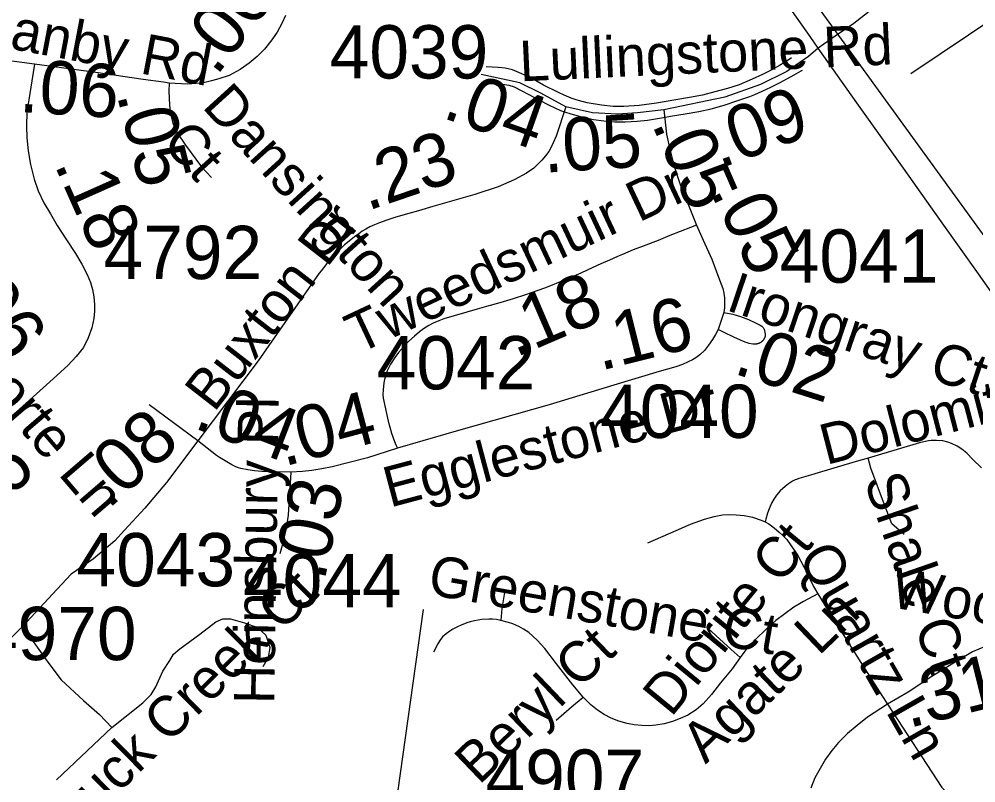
# Model space of a CAD drawing. Extents: x 1383679 to 1536984, y 460658 to 651027.
# Drawn here: x 1438104 to 1440347, y 478063 to 479854 of the extents above; entities that cross this region are included whole.
import ezdxf

# ---------------------------------------------------------------- set-up
doc = ezdxf.new("R2010")
doc.units = 0
for name, color, linetype in [('Default', 7, 'Continuous'), ('Exist Boundary Political City Limit New', 7, 'Continuous'), ('Exist Road Non-System Type 51', 7, 'Continuous'), ('Exist Road Non-System Type 51 Label', 7, 'Continuous'), ('Exist Road Secondary Mileage Hundredths English Label', 7, 'Continuous'), ('Exist Road Secondary Type 51 Attributed', 7, 'Continuous'), ('Exist Road Secondary Type 51 Label', 7, 'Continuous'), ('Exist Road Secondary Type 51 Number Label', 7, 'Continuous'), ('Exist Utilities Electrical Transmission Line', 7, 'Continuous'), ('Map Preparation Boundary City Limit Buffer Line', 7, 'Continuous')]:
    doc.layers.add(name, color=color, linetype=linetype)

msp = doc.modelspace()

# ---------------------------------------------------------------- linework, layer by layer
at = {"layer": 'Default'}
msp.add_lwpolyline([(1441312.6, 477738.3), (1440841.1, 478613.6), (1440494.9, 479168.9), (1438643.9, 481722.4), (1438571.1, 481863), (1438528.9, 482013), (1439066.9, 482218.1), (1438964.6, 482336), (1438946.5, 482410.8), (1438821.4, 482633.1), (1438711.2, 482746.7), (1438617.9, 482971.1), (1438423.8, 483045.8), (1438419.2, 483089.7), (1438418.1, 483095.9)], dxfattribs=at)
at = {"layer": 'Exist Boundary Political City Limit New'}
msp.add_lwpolyline([(1441312.6, 477738.3), (1440841.1, 478613.6), (1440494.9, 479168.9), (1438643.9, 481722.4), (1438571.1, 481863), (1438528.9, 482013), (1439066.9, 482218.1), (1438964.6, 482336), (1438946.5, 482410.8), (1438821.4, 482633.1), (1438711.2, 482746.7), (1438617.9, 482971.1), (1438423.8, 483045.8), (1438419.2, 483089.7), (1438418.1, 483095.9)], dxfattribs=at)
at = {"layer": 'Exist Road Non-System Type 51'}
for p, q in [((1440542.6, 479960.1), (1440194.6, 479725.8)), ((1438523, 478864.7), (1438409, 478949.8))]:
    msp.add_line(p, q, dxfattribs=at)
for points in [[(1439977.4, 479786.9), (1440017.6, 479814.8), (1440061.2, 479844.9), (1440129.2, 479898.2), (1440167.8, 479929.2), (1440209.1, 479958.8), (1440241.9, 479976.7), (1440270.1, 479990.8), (1440295.9, 480000.8), (1440323.4, 480009.9), (1440356.6, 480018.2), (1440385.6, 480022.3), (1440400.6, 480024.8)], [(1439915.2, 479763.1), (1439907.5, 479757.7), (1439886.7, 479745.7), (1439867.4, 479734.7), (1439846.7, 479724), (1439822.9, 479713.7), (1439792.3, 479700.5), (1439764.8, 479691.9), (1439735.6, 479683.4), (1439706.4, 479676.1), (1439675.6, 479670.4), (1439643.6, 479665.3), (1439598.2, 479656.9), (1439557.6, 479651.3), (1439521.9, 479649.2), (1439496.6, 479649.5), (1439469.9, 479652.4), (1439436, 479658.2), (1439415.9, 479663.1), (1439410.5, 479664.6), (1439398.6, 479669.2), (1439381.8, 479675.7), (1439368.5, 479681.9), (1439333.7, 479699.3), (1439304, 479716.4), (1439282.6, 479726.1), (1439261, 479735.2), (1439243.9, 479738.9), (1439226.9, 479740.8), (1439198.7, 479742.3)], [(1439197.4, 479703.9), (1439212.2, 479704), (1439233.8, 479702.8), (1439252.6, 479699.2), (1439265, 479695.1), (1439281.1, 479687.2), (1439298.9, 479677.8), (1439322.5, 479665.1), (1439347.2, 479652.2), (1439373.6, 479640.1), (1439382, 479636.9), (1439383.1, 479636.5), (1439397.7, 479631.9), (1439429.1, 479623.4), (1439450.4, 479618.7), (1439475.3, 479615.4), (1439500.7, 479613.3), (1439525.4, 479613.1), (1439552.9, 479614.6), (1439577.8, 479617.4), (1439614.8, 479623.7), (1439631.1, 479626.4), (1439665.7, 479632), (1439698, 479637.8), (1439727, 479644), (1439757.3, 479652.2), (1439789.5, 479663.1), (1439817.7, 479672.9), (1439829.2, 479677.6), (1439846.6, 479684.9), (1439866.3, 479694.3), (1439888.2, 479705.7), (1439921.1, 479723.6), (1439937.7, 479732.8), (1439940.7, 479734.7)], [(1439850.8, 479127.2), (1439853.7, 479115.1), (1439853.7, 479114.7), (1439853.7, 479114.3), (1439853.6, 479113.9), (1439853.6, 479113.5), (1439853.6, 479113), (1439853.5, 479112.6), (1439853.5, 479112.2), (1439853.4, 479111.8), (1439853.3, 479111.4), (1439853.2, 479111), (1439853.1, 479110.6), (1439853.1, 479110.2), (1439853, 479109.8), (1439852.8, 479109.4), (1439852.7, 479109), (1439852.6, 479108.6), (1439852.5, 479108.2), (1439852.3, 479107.8), (1439852.2, 479107.4), (1439852, 479107), (1439851.9, 479106.6), (1439851.7, 479106.2), (1439851.6, 479105.8), (1439851.4, 479105.5), (1439851.2, 479105.1), (1439851, 479104.7), (1439850.8, 479104.3), (1439850.6, 479104), (1439850.4, 479103.6), (1439850.2, 479103.3), (1439850, 479102.9), (1439849.7, 479102.6), (1439849.5, 479102.2), (1439849.3, 479101.9), (1439849, 479101.5), (1439848.8, 479101.2), (1439848.5, 479100.9), (1439848.2, 479100.5), (1439848, 479100.2), (1439847.7, 479099.9), (1439847.4, 479099.6), (1439847.1, 479099.3), (1439846.8, 479099), (1439846.5, 479098.7), (1439846.2, 479098.4), (1439845.9, 479098.1), (1439845.6, 479097.8), (1439845.3, 479097.6), (1439845, 479097.3), (1439844.7, 479097), (1439844.3, 479096.8), (1439844, 479096.5), (1439843.7, 479096.3), (1439843.3, 479096), (1439843, 479095.8), (1439842.6, 479095.6), (1439842.3, 479095.4), (1439841.9, 479095.2), (1439841.6, 479094.9), (1439841.2, 479094.7), (1439840.8, 479094.5), (1439840.4, 479094.4), (1439840.1, 479094.2), (1439839.7, 479094), (1439839.3, 479093.8), (1439838.9, 479093.7), (1439838.5, 479093.5), (1439838.2, 479093.4), (1439837.8, 479093.2), (1439837.4, 479093.1), (1439837, 479093), (1439836.6, 479092.8), (1439836.2, 479092.7), (1439835.8, 479092.6), (1439835.4, 479092.5), (1439835, 479092.4), (1439834.5, 479092.3), (1439834.1, 479092.2), (1439833.7, 479092.2), (1439833.3, 479092.1), (1439832.9, 479092.1), (1439832.5, 479092), (1439832.1, 479092), (1439831.6, 479091.9), (1439831.2, 479091.9), (1439830.8, 479091.9), (1439830.4, 479091.9), (1439824.6, 479092), (1439816, 479093.6), (1439808.5, 479095.4), (1439802.7, 479097.9), (1439795.3, 479100.9), (1439779.5, 479108.1), (1439757, 479119.2), (1439742.8, 479126.1)], [(1440360.4, 478801.3), (1440340.2, 478821.5), (1440326, 478836.1), (1440314.2, 478845.1), (1440303.4, 478852.4), (1440290.6, 478858.4), (1440281.3, 478861.7), (1440269.7, 478864.7), (1440254.9, 478866), (1440242.6, 478865.8), (1440236, 478864.8), (1440225.4, 478862.7), (1440215.3, 478860.4), (1440170.8, 478846.6), (1440095, 478824.5)], [(1440095, 478824.5), (1440066.4, 478816.1), (1439969.9, 478787.7), (1439959.5, 478784.7), (1439932, 478776.3), (1439926.6, 478774.6), (1439923.7, 478773.4), (1439917.4, 478770.4), (1439907.7, 478763.7), (1439900.2, 478757.9), (1439888.5, 478747.6), (1439879.7, 478737.2), (1439873.4, 478728.4), (1439868.4, 478718.7), (1439862.5, 478705.8), (1439858.8, 478694.9), (1439854.6, 478681.5), (1439853.1, 478675)], [(1440179.2, 478645.4), (1440150.4, 478670.2), (1440130.6, 478720.9), (1440101.4, 478801), (1440095, 478824.5)], [(1439578.4, 478625.4), (1439644.3, 478654.7), (1439678.6, 478669.7), (1439710.9, 478681.3), (1439733.7, 478687.8), (1439753, 478691.4), (1439769.8, 478692.1), (1439785.2, 478691.7), (1439803.9, 478689.9), (1439823.3, 478685.6), (1439843.9, 478678.6), (1439853.1, 478675)], [(1439853.1, 478675), (1439861.9, 478670.2), (1439874.7, 478661), (1439886.2, 478650.5), (1439894.6, 478643), (1439903.8, 478633.3), (1439913, 478621), (1439929.7, 478595.9), (1439951, 478556), (1439966.8, 478523.2), (1439976.9, 478506.3)], [(1438328.5, 478630.2), (1438278.1, 478588.2), (1438225.7, 478552.1), (1438182.4, 478505.1), (1438111.9, 478429.2)], [(1439243.2, 478513.7), (1439236.1, 478471.3), (1439233.2, 478443.6)], [(1439976.9, 478506.3), (1439943.2, 478487.7), (1439920.6, 478474.4), (1439899.1, 478459.3), (1439878.5, 478443.4), (1439856.4, 478423.8), (1439830.6, 478398.9), (1439805.4, 478371.2), (1439795.1, 478356.9)], [(1439976.9, 478506.3), (1440000, 478467.5), (1440081.8, 478339), (1440127, 478267.2), (1440140.4, 478246.8)], [(1438321.5, 478192.3), (1438393.7, 478250.2), (1438413.6, 478270.1), (1438424.5, 478288.1), (1438440.7, 478324.3), (1438457, 478349.6), (1438466, 478364.1), (1438480.5, 478376.7), (1438527.4, 478411.1), (1438565.4, 478440), (1438581.6, 478447.2), (1438599.7, 478447.2), (1438632.2, 478438.2), (1438662.9, 478427.3), (1438682.8, 478409.3), (1438691.8, 478380.3), (1438688.2, 478356.8), (1438675.6, 478335.1)], [(1439233.2, 478443.6), (1439223.1, 478445.6), (1439213.7, 478446.6), (1439205.3, 478446.9), (1439189, 478446), (1439171.4, 478443), (1439161.3, 478440.4), (1439153.6, 478438.2), (1439140.2, 478432.8), (1439133.1, 478429.6), (1439120.9, 478423), (1439114, 478418.5), (1439105, 478412.1), (1439097, 478405.4), (1439090.6, 478396.2), (1439085.9, 478388.6), (1439075.8, 478368.8)], [(1439426.5, 478263.7), (1439402.5, 478292.5), (1439364.4, 478341.7), (1439336.9, 478377.4), (1439318.6, 478397.4), (1439298.9, 478415.5), (1439286.5, 478423.4), (1439275.9, 478429.4), (1439261.8, 478435.3), (1439251.8, 478439.1), (1439233.6, 478443.5), (1439233.2, 478443.6)], [(1438111.9, 478429.2), (1437974.6, 478293.6)], [(1438111.9, 478429.2), (1438171.5, 478346), (1438202.2, 478304.4), (1438254.6, 478255.6), (1438292.6, 478223), (1438321.5, 478192.3)], [(1439719.8, 478424.8), (1439773.9, 478375.3), (1439795.1, 478356.9)], [(1439795.1, 478356.9), (1439775.8, 478330.1), (1439748.9, 478297.2), (1439727.2, 478270), (1439707.6, 478248.2), (1439691.3, 478234.1), (1439671.7, 478221.6), (1439654.4, 478213.2), (1439636.1, 478206.5), (1439616.5, 478201.4), (1439596.8, 478198.2), (1439581, 478196.7), (1439564.3, 478196.9), (1439546.5, 478198.8), (1439529.9, 478201.8), (1439510.5, 478207.4), (1439492.5, 478214.5), (1439475.9, 478222.7), (1439460.1, 478233.4), (1439444.4, 478245.3), (1439427, 478263.1), (1439426.5, 478263.7)], [(1439363.1, 478210), (1439399.4, 478241), (1439426.5, 478263.7)], [(1440140.4, 478246.8), (1440267.4, 478051.8), (1440310.9, 478009.5)], [(1438321.5, 478192.3), (1438191.4, 478069.4)]]:
    msp.add_lwpolyline(points, dxfattribs=at)
at = {"layer": 'Exist Road Secondary Type 51 Attributed'}
for points in [[(1439978, 479786.1), (1439958.7, 479813.6), (1439838.8, 479984.5), (1439619.8, 480293.1), (1439532.9, 480424.8), (1439486.3, 480484.8)], [(1438728.4, 479863), (1438720.2, 479843.9), (1438709.1, 479823.5), (1438694.2, 479802.6), (1438679.6, 479783.7), (1438662.4, 479766.5), (1438643.3, 479750.6), (1438622, 479735.8), (1438596.2, 479722.2), (1438572.4, 479713.9), (1438555.2, 479709.2), (1438536.5, 479704.9), (1438519.3, 479703.1), (1438498.6, 479701.4), (1438455.4, 479704.4)], [(1438140, 479748.5), (1438075, 479757.2), (1438054.2, 479759.9), (1437928.4, 479777.7), (1437818.8, 479794)], [(1439978, 479786.1), (1439954.6, 479766.4), (1439903.8, 479731.2), (1439842.2, 479701.3), (1439758.8, 479671.4), (1439615.5, 479641.5)], [(1441228.3, 477993), (1441199.7, 478042.6), (1441154.3, 478113.9), (1441109.6, 478181.6), (1441067.5, 478241.8), (1441019, 478311.4), (1440947.6, 478418.7), (1440928.9, 478445), (1440884, 478508), (1440877.7, 478516.9), (1440807.9, 478615.6), (1440740.8, 478710.3), (1440695.8, 478768.3), (1440609.3, 478885.9), (1440512.4, 479026.9), (1440427.7, 479151.4), (1440353.7, 479256.9), (1440264.5, 479382), (1440177.7, 479505), (1440068.1, 479657.8), (1439978, 479786.1)], [(1438140, 479748.5), (1438133.3, 479709.8), (1438126.8, 479665.1), (1438122.1, 479636.9), (1438121, 479603.2), (1438122.1, 479575.7), (1438124.7, 479545.6), (1438130.3, 479513.6), (1438138.9, 479478.9), (1438148.8, 479451.6), (1438161.7, 479423.1), (1438177.1, 479397.3), (1438193, 479370), (1438214.9, 479336.5), (1438236.4, 479304.2), (1438251.3, 479279.3), (1438263.7, 479254.8), (1438271.1, 479236.7), (1438275.6, 479219.7), (1438279.2, 479202.8), (1438280.9, 479184.9), (1438280.5, 479169), (1438278.8, 479151.8), (1438274.5, 479130.1), (1438265.7, 479106.3), (1438254.7, 479084.3), (1438238, 479062.8), (1438218.2, 479041.4), (1438176.1, 479003.5), (1438089.5, 478925.1)], [(1438455.4, 479704.4), (1438442.3, 479706.4), (1438394.8, 479713), (1438283.7, 479729.3), (1438186.1, 479742.4), (1438140, 479748.5)], [(1439385.9, 479648.9), (1439327.2, 479680.2), (1439278.2, 479704.9), (1439187.6, 479724.2)], [(1438455.4, 479704.4), (1438455.1, 479685), (1438456.4, 479652.8), (1438458.8, 479632.1), (1438464.4, 479610.2), (1438474.5, 479587.7), (1438493.8, 479558.4), (1438531.9, 479507.9), (1438554.7, 479482.5)], [(1439385.9, 479648.9), (1439363.5, 479579.4), (1439356.5, 479564.1), (1439350.4, 479552.6), (1439345.7, 479543.9), (1439338.1, 479533.6), (1439329.5, 479523.1), (1439323.3, 479516.9), (1439310.8, 479504.7), (1439293.3, 479493.2), (1439264.7, 479477.1), (1439227, 479461), (1439172.9, 479442.8), (1439074.3, 479414.7), (1439040.7, 479404.6), (1439017.7, 479398.6), (1438987.1, 479389.3), (1438963.9, 479381.6), (1438949.3, 479376.6), (1438937.3, 479372), (1438926, 479366.9), (1438917.2, 479361.9), (1438908.4, 479356.5), (1438900.3, 479350.6), (1438890.6, 479343.7), (1438878.1, 479333.3), (1438867, 479324.5), (1438853.8, 479311.7), (1438844.6, 479302.1), (1438837.2, 479294.3), (1438827.8, 479284.7), (1438822.8, 479278), (1438812, 479264), (1438807.1, 479258), (1438664.4, 479052.9), (1438523, 478864.7)], [(1439615.5, 479641.5), (1439553.9, 479634.5), (1439506.7, 479631), (1439448.7, 479634.5), (1439385.9, 479648.9)], [(1439615.5, 479641.5), (1439622.1, 479584.7), (1439630.9, 479545.1), (1439639.3, 479511.4), (1439654.3, 479466.1), (1439692.6, 479370.7)], [(1439692.6, 479370.7), (1439678.5, 479365.3), (1439629.9, 479346.6), (1439602.7, 479335.3), (1439567.5, 479321.9), (1439543.9, 479312.7), (1439518.9, 479302.1), (1439507.2, 479297.7), (1439488.4, 479289.1), (1439468.3, 479279.9), (1439449.6, 479271.7), (1439421.2, 479258.1), (1439384.7, 479242.6), (1439338.5, 479224), (1439318.2, 479216.7), (1439291.6, 479207.5), (1439262.3, 479198), (1439231.3, 479188.4), (1439200.1, 479179.8), (1439178.1, 479173.8), (1439100.1, 479150.8), (1439088.1, 479146.1), (1439075.1, 479140.7), (1439064.8, 479135.5), (1439051.8, 479127.5), (1439042.4, 479120.4), (1439030.9, 479110.6), (1439018.1, 479098.8), (1439007.5, 479088.2), (1438993.6, 479071.8), (1438985.3, 479060.5), (1438975, 479044.6), (1438967.3, 479029.3), (1438963.7, 479018.7), (1438961, 479009), (1438959.3, 479000.7), (1438957.6, 478984.8), (1438957, 478973.9), (1438957.7, 478964.9), (1438962.7, 478940.2), (1438969.4, 478911.3), (1438972.9, 478897.3), (1438977.1, 478882.6), (1438984, 478863.4), (1438987.4, 478855.6), (1438989.4, 478851.2), (1438991.1, 478848.1)], [(1439692.6, 479370.7), (1439708, 479335.8), (1439727.9, 479291.3), (1439741.8, 479255.3), (1439750.5, 479232.5), (1439753.7, 479222.2), (1439756.1, 479211.7), (1439757.6, 479200.5), (1439758.1, 479188), (1439758.1, 479176.9), (1439756.7, 479166.3)], [(1439756.7, 479166.3), (1439742.8, 479126.1), (1439737.2, 479114.3), (1439729.7, 479102.3), (1439720.7, 479089.1), (1439710.8, 479076.7), (1439700, 479066.8), (1439690.4, 479059.9), (1439682.9, 479055.1), (1439673, 479050.1), (1439659.2, 479044), (1439643.9, 479038.8), (1439604.9, 479027.3), (1439498.5, 478995.6), (1439346.8, 478949.8), (1439134.2, 478889), (1438991.1, 478848.1)], [(1439756.7, 479166.3), (1439777.6, 479161.8), (1439795.6, 479156.5), (1439814.1, 479149.9), (1439830.8, 479142.1), (1439841.3, 479136.4), (1439845.3, 479134.1), (1439848.5, 479130.7), (1439850.4, 479127.9), (1439850.6, 479127.5), (1439850.8, 479127.2)], [(1438523, 478864.7), (1438449.1, 478767.5), (1438398.3, 478706.8), (1438351.2, 478655.7), (1438328.5, 478630.2)], [(1438741.3, 478791.1), (1438673, 478792.7), (1438655.7, 478794.5), (1438640, 478796.6), (1438623.4, 478800.3), (1438618, 478802), (1438612, 478804.1), (1438602.9, 478808.4), (1438583.1, 478820.2), (1438574.1, 478825.7), (1438567, 478830.6), (1438523, 478864.7)], [(1438991.1, 478848.1), (1438920.5, 478825.2), (1438838.3, 478804.3), (1438813.8, 478799.3), (1438799.8, 478796.8), (1438790.3, 478795.3), (1438768.4, 478792.8), (1438741.3, 478791.1)], [(1438741.3, 478791.1), (1438735, 478690.9), (1438729.9, 478659.7), (1438720.9, 478619.5), (1438715.3, 478599.5)], [(1440369, 478382.4), (1440339.6, 478370.1), (1440294.6, 478343.2), (1440244.1, 478311.9), (1440188.5, 478275.3), (1440140.4, 478246.8), (1440093.5, 478216.7), (1440068.7, 478197.5), (1440046.6, 478178.2), (1440025.3, 478157.3), (1440009.6, 478138.2), (1439994.6, 478118.2), (1439982.1, 478096.3), (1439970.1, 478074.2), (1439960.2, 478050.1)]]:
    msp.add_lwpolyline(points, dxfattribs=at)
at = {"layer": 'Exist Utilities Electrical Transmission Line'}
msp.add_lwpolyline([(1438645.4, 475729.3), (1438734.5, 475957.3), (1438802.3, 476543.9), (1438858.7, 477056.6), (1438889.8, 477309.9), (1439051.8, 478469.4)], dxfattribs=at)
at = {"layer": 'Map Preparation Boundary City Limit Buffer Line'}
msp.add_lwpolyline([(1441312.6, 477738.3), (1440841.1, 478613.6), (1440494.9, 479168.9), (1438643.9, 481722.4), (1438571.1, 481863), (1438528.9, 482013), (1439066.9, 482218.1), (1438964.6, 482336), (1438946.5, 482410.8), (1438821.4, 482633.1), (1438711.2, 482746.7), (1438617.9, 482971.1), (1438423.8, 483045.8), (1438419.2, 483089.7), (1438418.1, 483095.9)], dxfattribs=at)
msp.add_lwpolyline([(1441312.6, 477738.3), (1440841.1, 478613.6), (1440494.9, 479168.9), (1438643.9, 481722.4), (1438571.1, 481863), (1438528.9, 482013), (1439066.9, 482218.1), (1438964.6, 482336), (1438946.5, 482410.8), (1438821.4, 482633.1), (1438711.2, 482746.7), (1438617.9, 482971.1), (1438423.8, 483045.8), (1438419.2, 483089.7), (1438418.1, 483095.9)], dxfattribs=at)

# ---------------------------------------------------------------- texts
at = {"layer": 'Exist Road Non-System Type 51 Label'}
for s, rotation, p in [('Dolomite Dr', 14.5471, (1439996.5, 478808)), ('Shale Ct', 289.1491, (1440084.5, 478771.9)), ('Diorite Ct', 50.5825, (1439632.8, 478214.6)), ('Quartz Ln', 299.724, (1439928.4, 478592.7)), ('Greenstone Ct', 350.1017, (1439059.2, 478505.4)), ('Buck Creek Ct', 44.6317, (1438227.6, 477929)), ('Agate Ln', 43.7505, (1439713.5, 478105.1)), ('Beryl Ct', 43.7527, (1439182.4, 478055.9)), ('Apple Orchard Dr', 316.0831, (1437781.7, 478207.6))]:
    msp.add_text(s, height=95, rotation=rotation, dxfattribs=at).set_placement(p)
at = {"layer": 'Exist Road Secondary Mileage Hundredths English Label'}
for s, rotation, p in [('.06', 52.7291, (1438566.4, 479718.4)), ('.06', 356.4269, (1438102.4, 479636.6)), ('.04', 340.5396, (1439093.2, 479623.9)), ('.09', 20.1818, (1439746.2, 479503.1)), ('.05', 284.1309, (1438332.5, 479677.4)), ('.05', 3.6359, (1439335.2, 479493.9)), ('.05', 293.4558, (1439586.7, 479608.6)), ('.23', 18.8429, (1438920.2, 479403.9)), ('.18', 293.9612, (1438185.5, 479513.5)), ('.05', 296.6403, (1439722.6, 479450.5)), ('.06', 306.5679, (1437937.8, 479229.2)), ('.18', 23.2279, (1439267.5, 479059.6)), ('.16', 14.0626, (1439466.5, 479029)), ('.02', 342.384, (1439775.9, 479023.8)), ('.04', 338.9989, (1438510.3, 478896.3)), ('.04', 14.8754, (1438724.6, 478804.4)), ('.08', 41.7676, (1438312.2, 478702.6)), ('.06', 40.419, (1437971.5, 478639.2)), ('.03', 78.4144, (1438819.9, 478533.9)), ('.31', 14.0426, (1440189.5, 478190.8))]:
    msp.add_text(s, height=125, rotation=rotation, dxfattribs=at).set_placement(p)
at = {"layer": 'Exist Road Secondary Type 51 Label'}
for s, rotation, p in [('Danby Rd', 349.2238, (1437989.5, 479802.8)), ('Lullingstone Rd', 2.6283, (1439279.1, 479708.2)), ('Dansington', 312.2668, (1438530.7, 479648.3)), ('Ct', 312.2668, (1438436.2, 479562.4)), ('Tweedsmuir Dr', 25.1684, (1438898.8, 479067.5)), ('Buxton Dr', 52.0978, (1438561, 478929.8)), ('Irongray Ct', 341.3276, (1439758.7, 479172.6)), ('Delcorte Ln', 310.6256, (1437862.7, 479172.7)), ('Egglestone Dr', 14.878, (1438973.3, 478708.1)), ('Heinsbury Pl', 89.1579, (1438702.2, 478247.1)), ('Woodside Falls Rd', 350.1867, (1440144.5, 478475.2))]:
    msp.add_text(s, height=95, rotation=rotation, dxfattribs=at).set_placement(p)
at = {"layer": 'Exist Road Secondary Type 51 Number Label'}
for s, p in [('4039', (1438832.2, 479715)), ('4792', (1438301.9, 479244.4)), ('4041', (1439887.6, 479235.9)), ('4042', (1438942.7, 478985.7)), ('4040', (1439466.2, 478871.8)), ('4043', (1438238.4, 478523.7)), ('4044', (1438628.9, 478474.6)), ('4970', (1438007.5, 478350.5)), ('4907', (1439197.7, 478015.8))]:
    msp.add_text(s, height=125, dxfattribs=at).set_placement(p)

doc.saveas('drawing.dxf')
